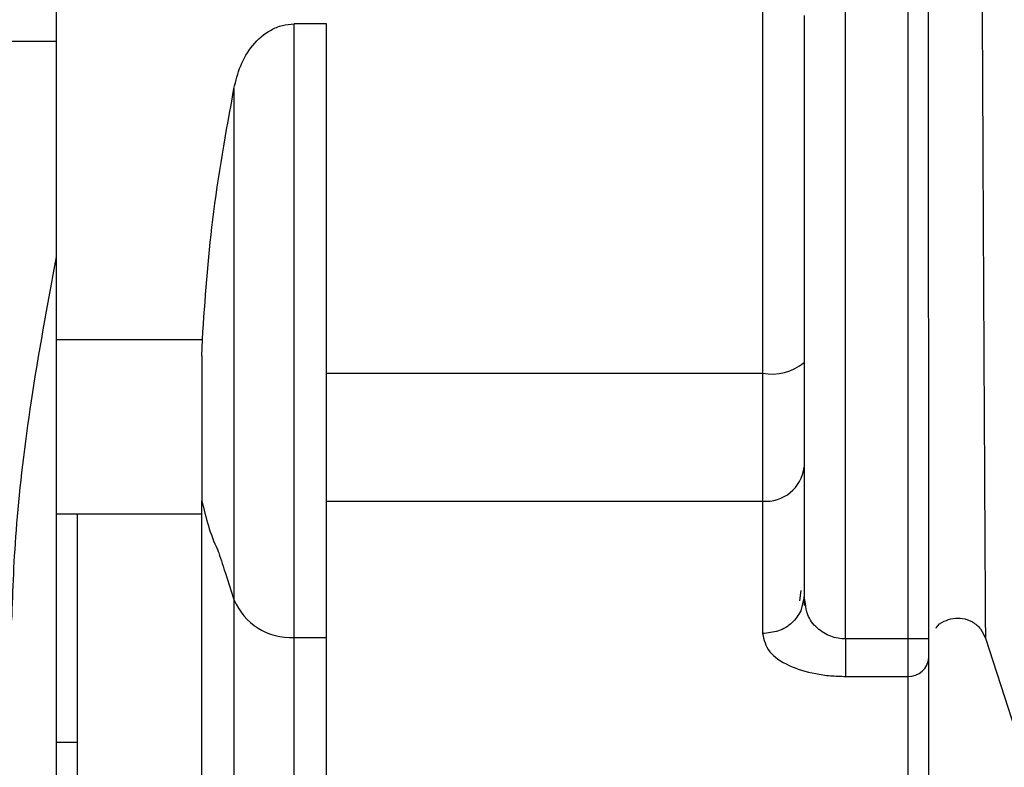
# Model space of a CAD drawing. Header units: inches. Extents: x 218.9 to 312.4, y 214.8 to 247.8.
# Tile 288 of 319: x 275.0673 to 275.1256, y 243.3191 to 243.3634. Entities that reach past the tile are written whole.
import ezdxf

# ---------------------------------------------------------------- set-up
doc = ezdxf.new("R2010")
doc.units = ezdxf.units.IN
doc.header["$LTSCALE"] = 0.25
doc.header["$MEASUREMENT"] = 0
doc.layers.add('ANNOTATIONS', color=1, linetype='Continuous')
doc.layers.add('MOTOR LH', color=7, linetype='Continuous')
doc.styles.add('ARIAL', font='arial.ttf', dxfattribs={"height": 0.09375})
doc.dimstyles.new('STANDARD$0', dxfattribs={"dimtxt": 0.09375, "dimasz": 0.09375, "dimexe": 0.03125, "dimexo": 0.046875, "dimgap": 0.09, "dimtad": 0, "dimtih": 1, "dimtoh": 1, "dimdec": 4, "dimzin": 0, "dimdsep": 46, "dimtxsty": 'ARIAL', "dimcen": 0.09, "dimadec": 0, "dimazin": 0, "dimtfac": 1, "dimtdec": 4, "dimtofl": 0, "dimtmove": 0, "dimatfit": 1, "dimfxl": 1, "dimtolj": 1, "dimtzin": 0, "dimarcsym": 0})

# ---------------------------------------------------------------- blocks, each defined once
blk = doc.blocks.new('*D90')
at = {"layer": 'ANNOTATIONS', "color": 0, "lineweight": -2, "transparency": 16777216}
for p, q in [((274.6393342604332, 245.2463276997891), (274.6393342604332, 245.5328515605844)), ((276.0917321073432, 243.2610440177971), (276.0917321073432, 245.5328515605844)), ((274.7330842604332, 245.5016015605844), (275.1844370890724, 245.5016015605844)), ((275.9979821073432, 245.5016015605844), (275.5466292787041, 245.5016015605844))]:
    blk.add_line(p, q, dxfattribs=at)
at = {"layer": 'ANNOTATIONS', "color": 0, "transparency": 16777216}
for points in [[(274.7330842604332, 245.5172265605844), (274.7330842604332, 245.4859765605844), (274.6393342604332, 245.5016015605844)], [(275.9979821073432, 245.5172265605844), (275.9979821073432, 245.4859765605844), (276.0917321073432, 245.5016015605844)]]:
    blk.add_solid(points, dxfattribs=at)
at = {"layer": 'defpoints', "color": 0, "transparency": 16777216}
for p in [(274.6393342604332, 245.5016015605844), (274.6393342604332, 245.1994526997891), (276.0917321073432, 243.2141690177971)]:
    blk.add_point(p, dxfattribs=at)
at = {"layer": 'ANNOTATIONS', "color": 0, "transparency": 16777216, "insert": (275.3655331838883, 245.5016015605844), "char_height": 0.09375, "attachment_point": 5, "style": 'ARIAL'}
blk.add_mtext('\\A1;25"', dxfattribs=at)
blk = doc.blocks.new('*D92')
at = {"layer": 'ANNOTATIONS', "color": 0, "lineweight": -2, "transparency": 16777216}
for p, q in [((274.7479817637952, 244.5695748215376), (274.7479817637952, 245.2307026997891)), ((276.0917321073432, 243.2610440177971), (276.0917321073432, 245.2307026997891)), ((274.8417317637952, 245.1994526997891), (275.1295350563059, 245.1994526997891)), ((275.9979821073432, 245.1994526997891), (275.7101788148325, 245.1994526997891))]:
    blk.add_line(p, q, dxfattribs=at)
at = {"layer": 'ANNOTATIONS', "color": 0, "transparency": 16777216}
for points in [[(274.8417317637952, 245.2150776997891), (274.8417317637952, 245.1838276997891), (274.7479817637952, 245.1994526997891)], [(275.9979821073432, 245.2150776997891), (275.9979821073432, 245.1838276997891), (276.0917321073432, 245.1994526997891)]]:
    blk.add_solid(points, dxfattribs=at)
at = {"layer": 'defpoints', "color": 0, "transparency": 16777216}
for p in [(274.7479817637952, 245.1994526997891), (274.7479817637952, 244.5226998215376), (276.0917321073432, 243.2141690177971)]:
    blk.add_point(p, dxfattribs=at)
at = {"layer": 'ANNOTATIONS', "color": 0, "transparency": 16777216, "insert": (275.4198569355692, 245.1994526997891), "char_height": 0.09375, "attachment_point": 5, "style": 'ARIAL'}
blk.add_mtext('\\A1;21 1/2"', dxfattribs=at)

msp = doc.modelspace()

# ---------------------------------------------------------------- linework, layer by layer
at = {"layer": 'MOTOR LH'}
for p, q in [((275.1162293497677, 243.3267138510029), (275.1162270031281, 243.4257514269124)), ((275.1113072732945, 243.3831622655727), (275.1113072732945, 243.3270306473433)), ((275.1199194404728, 243.3768662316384), (275.1199194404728, 243.3119769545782)), ((275.121150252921, 243.3267138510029), (275.1211490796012, 243.3768662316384)), ((275.0835582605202, 243.3267959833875), (275.0835582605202, 243.3631454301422)), ((275.08547077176, 243.3631454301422), (275.0835582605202, 243.3631454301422)), ((275.0694760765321, 243.3621011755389), (275.0586498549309, 243.3620988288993)), ((275.0694760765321, 243.3444567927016), (275.0781234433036, 243.3444567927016)), ((275.0780882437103, 243.3434758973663), (275.0781234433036, 243.3444567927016)), ((275.08547077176, 243.3424551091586), (275.1113072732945, 243.3424574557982)), ((275.0799937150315, 243.3391275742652), (275.0799937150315, 243.3048689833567)), ((275.1137677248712, 243.336898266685), (275.1137677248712, 243.3292012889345)), ((275.08547077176, 243.3348778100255), (275.1113072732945, 243.3348778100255)), ((275.0694772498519, 243.3341221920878), (275.0780894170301, 243.3341221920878)), ((275.0707068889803, 243.3341221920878), (275.0707068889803, 243.3107473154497)), ((275.1135788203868, 243.3295744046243), (275.1135060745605, 243.3289666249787)), ((275.1137677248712, 243.3292012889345), (275.1135811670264, 243.328370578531)), ((275.113848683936, 243.3288117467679), (275.1137677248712, 243.3292012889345)), ((275.0835582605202, 243.3267959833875), (275.08547077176, 243.3267959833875)), ((275.1245106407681, 243.3267607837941), (275.1267516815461, 243.3198663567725)), ((275.121150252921, 243.3267138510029), (275.1162293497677, 243.3267138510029)), ((275.1162293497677, 243.324493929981), (275.1199194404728, 243.324493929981)), ((275.0707068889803, 243.320575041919), (275.0694772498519, 243.3205726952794))]:
    msp.add_line(p, q, dxfattribs=at)
at = {"layer": 'MOTOR LH', "flags": 128}
for points in [[(275.0694772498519, 243.3119769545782), (275.0694772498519, 243.3357319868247), (275.0694760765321, 243.3422110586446), (275.0694760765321, 243.4129997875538)], [(275.0799925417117, 243.3593133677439), (275.0799925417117, 243.3432975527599), (275.0799937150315, 243.3391275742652)]]:
    msp.add_lwpolyline(points, dxfattribs=at)
at = {"layer": 'MOTOR LH'}
for centre, radius, start, end in [((275.111885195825, 243.345283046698), 0.002884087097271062, 258.4406330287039, 310.7477203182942), ((275.1115105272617, 243.3371386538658), 0.002269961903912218, 264.8628158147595, 353.9210234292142), ((275.0833612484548, 243.3304350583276), 0.003644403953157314, 202.4776733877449, 273.0988510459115), ((275.1199765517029, 243.3256679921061), 0.001175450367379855, 267.2150918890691, 356.8739005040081)]:
    msp.add_arc(centre, radius, start, end, dxfattribs=at)
for points, knots in [([(275.1243029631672, 243.3675571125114), (275.1243224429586, 243.3633156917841), (275.1243590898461, 243.3553364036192), (275.1244118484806, 243.3448828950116), (275.1244479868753, 243.3377939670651), (275.1244731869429, 243.3334221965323), (275.1244874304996, 243.3308677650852), (275.1244990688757, 243.3287127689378), (275.1245083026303, 243.3270940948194), (275.1245098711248, 243.3268704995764), (275.1245106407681, 243.3267607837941)], [0, 0, 0, 0, 0.2293797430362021, 0.4315268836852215, 0.6079418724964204, 0.6860936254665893, 0.7590570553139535, 0.8278287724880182, 0.9155174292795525, 1, 1, 1, 1]), ([(275.1137677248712, 243.3636499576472), (275.1137677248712, 243.3601798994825), (275.1137677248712, 243.3532391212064), (275.1137677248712, 243.3464786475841), (275.1137677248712, 243.3430980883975)], [0, 0, 0, 0, 0.4999523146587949, 1, 1, 1, 1]), ([(275.0799925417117, 243.3593133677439), (275.0801036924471, 243.3597715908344), (275.0803253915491, 243.3606855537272), (275.0810502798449, 243.3619219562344), (275.0819576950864, 243.362719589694), (275.0828460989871, 243.3630894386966), (275.0833230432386, 243.3631269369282), (275.0835582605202, 243.3631454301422)], [0, 0, 0, 0, 0.2493386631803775, 0.4973260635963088, 0.7476462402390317, 0.8755452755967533, 1, 1, 1, 1]), ([(275.08547077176, 243.3267959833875), (275.08547077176, 243.3278821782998), (275.08547077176, 243.3300547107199), (275.08547077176, 243.3343613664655), (275.08547077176, 243.339177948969), (275.08547077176, 243.3443498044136), (275.08547077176, 243.3496026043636), (275.08547077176, 243.3546606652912), (275.08547077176, 243.3593497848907), (275.08547077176, 243.3618801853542), (275.08547077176, 243.3631454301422)], [0, 0, 0, 0, 0.1249795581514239, 0.249975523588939, 0.3750003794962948, 0.499971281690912, 0.6249731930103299, 0.7499704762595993, 0.8749808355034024, 1, 1, 1, 1]), ([(275.0781234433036, 243.3444567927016), (275.0782873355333, 243.3468179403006), (275.0786298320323, 243.3517521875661), (275.079525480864, 243.3567218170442), (275.0799925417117, 243.3593133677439)], [0, 0, 0, 0, 0.4785223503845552, 0.9999999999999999, 0.9999999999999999, 0.9999999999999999, 0.9999999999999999]), ([(275.0668396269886, 243.327828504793), (275.0668985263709, 243.3296210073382), (275.0670163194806, 243.3332058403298), (275.067922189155, 243.3409198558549), (275.0689455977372, 243.3464763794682), (275.0694760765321, 243.3493565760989)], [0, 0, 0, 0, 0.3251000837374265, 0.6501689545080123, 1, 1, 1, 1]), ([(275.1137677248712, 243.3476552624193), (275.1137677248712, 243.3469101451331), (275.1137677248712, 243.3454203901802), (275.1137677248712, 243.3426729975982), (275.1137677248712, 243.3396852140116), (275.1137677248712, 243.3375753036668), (275.1137677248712, 243.3365204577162)], [0, 0, 0, 0, 0.2500603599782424, 0.4999597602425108, 0.7500057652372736, 1, 1, 1, 1]), ([(275.0780882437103, 243.3434758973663), (275.0780887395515, 243.3426282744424), (275.0780897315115, 243.3409325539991), (275.0780893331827, 243.338609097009), (275.0780894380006, 243.3365252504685), (275.0780894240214, 243.3354442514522), (275.0780894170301, 243.3349036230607)], [0, 0, 0, 0, 0.2499089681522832, 0.4999578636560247, 0.7499193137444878, 1, 1, 1, 1]), ([(275.1137677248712, 243.3430980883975), (275.1137677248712, 243.3418722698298), (275.1137677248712, 243.339420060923), (275.1137677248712, 243.3377389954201), (275.1137677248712, 243.336898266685)], [0, 0, 0, 0, 0.4998834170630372, 1, 1, 1, 1]), ([(275.1137677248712, 243.3359126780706), (275.1137677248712, 243.3345553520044), (275.1137677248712, 243.3318407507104), (275.1137677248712, 243.3297384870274), (275.1137677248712, 243.3286873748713)], [0, 0, 0, 0, 0.5000093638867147, 0.9999999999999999, 0.9999999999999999, 0.9999999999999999, 0.9999999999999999]), ([(275.0780894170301, 243.3349036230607), (275.07832923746, 243.3339033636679), (275.0785694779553, 243.3329013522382), (275.0790319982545, 243.3319933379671), (275.0790473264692, 243.3319253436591), (275.0792216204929, 243.3314423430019), (275.0795224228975, 243.3304676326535), (275.0798283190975, 243.3295421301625), (275.0799937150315, 243.3290417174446)], [0, 0, 0, 0, 0.4902495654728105, 0.4911082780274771, 0.4999765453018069, 0.524147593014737, 0.742709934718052, 1, 1, 1, 1]), ([(275.0780894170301, 243.3119793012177), (275.0780894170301, 243.3119785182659), (275.0780894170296, 243.3112993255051), (275.0780894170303, 243.313274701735), (275.07808941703, 243.3173197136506), (275.0780894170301, 243.3245224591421), (275.0780894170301, 243.3314433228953), (275.0780894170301, 243.3349036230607)], [0, 0, 0, 0, 0.0002884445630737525, 0.2502190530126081, 0.5001417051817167, 0.7500803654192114, 1, 1, 1, 1]), ([(275.1162293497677, 243.3267138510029), (275.116079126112, 243.3267217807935), (275.1157717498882, 243.326738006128), (275.1153273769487, 243.3268674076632), (275.1149072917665, 243.327065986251), (275.1143839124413, 243.3274680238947), (275.113942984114, 243.3280561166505), (275.1138766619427, 243.3285875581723), (275.113848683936, 243.3288117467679)], [0, 0, 0, 0, 0.1079538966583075, 0.2208870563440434, 0.3417209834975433, 0.4731493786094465, 0.777748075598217, 1, 1, 1, 1]), ([(275.1135811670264, 243.328370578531), (275.1134234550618, 243.3281220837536), (275.113107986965, 243.3276250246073), (275.1122702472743, 243.3271284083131), (275.1116282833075, 243.3270632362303), (275.1113072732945, 243.3270306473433)], [0, 0, 0, 0, 0.333251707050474, 0.6665967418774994, 1, 1, 1, 1]), ([(275.1215820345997, 243.3273662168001), (275.1215843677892, 243.3273701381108), (275.1216914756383, 243.3275501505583), (275.122054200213, 243.3277677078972), (275.1225947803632, 243.3279650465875), (275.1231863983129, 243.3279562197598), (275.1237605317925, 243.327747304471), (275.124254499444, 243.3273351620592), (275.1244261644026, 243.3269502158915), (275.1245106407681, 243.3267607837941)], [0, 0, 0, 0, 0.003791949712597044, 0.1740739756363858, 0.3286179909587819, 0.4833981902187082, 0.6532176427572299, 0.8293483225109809, 1, 1, 1, 1]), ([(275.08355943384, 243.3021351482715), (275.0835595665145, 243.3024392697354), (275.0835598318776, 243.3030475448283), (275.0835578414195, 243.3080044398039), (275.083558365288, 243.315593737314), (275.0835582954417, 243.3230620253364), (275.0835582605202, 243.3267959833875)], [0, 0, 0, 0, 0.2499725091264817, 0.4999714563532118, 0.7499981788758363, 1, 1, 1, 1]), ([(275.0854719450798, 243.3021351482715), (275.0854714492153, 243.3024392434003), (275.0854704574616, 243.303047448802), (275.0854708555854, 243.3080044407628), (275.0854707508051, 243.3155937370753), (275.0854707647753, 243.3230620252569), (275.08547077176, 243.3267959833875)], [0, 0, 0, 0, 0.2499830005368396, 0.4999784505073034, 0.750001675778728, 1, 1, 1, 1]), ([(275.1113072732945, 243.3270306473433), (275.1113895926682, 243.3266620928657), (275.1115470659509, 243.3259570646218), (275.1127380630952, 243.3251238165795), (275.1141214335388, 243.3246916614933), (275.1153193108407, 243.3245165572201), (275.1159268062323, 243.3245014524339), (275.1162293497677, 243.324493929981)], [0, 0, 0, 0, 0.2853293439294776, 0.5458222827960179, 0.7796355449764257, 0.8902545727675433, 0.9999999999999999, 0.9999999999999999, 0.9999999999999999, 0.9999999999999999]), ([(275.1162293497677, 243.3267138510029), (275.1162293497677, 243.3264830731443), (275.1162293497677, 243.3260217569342), (275.1162293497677, 243.3253865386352), (275.1162293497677, 243.3248440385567), (275.1162293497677, 243.3246107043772), (275.1162293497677, 243.324493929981)], [0, 0, 0, 0, 0.2500419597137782, 0.4998244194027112, 0.7496821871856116, 1, 1, 1, 1]), ([(275.121150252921, 243.325603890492), (275.121150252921, 243.3256619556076), (275.121150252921, 243.325778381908), (275.121150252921, 243.3260489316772), (275.121150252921, 243.3263665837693), (275.121150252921, 243.3265980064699), (275.121150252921, 243.3267138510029)], [0, 0, 0, 0, 0.249042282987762, 0.4993544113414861, 0.7493890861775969, 1, 1, 1, 1]), ([(275.121150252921, 243.3132089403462), (275.121150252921, 243.3133642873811), (275.121150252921, 243.3136739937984), (275.121150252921, 243.3161875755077), (275.121150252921, 243.3199965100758), (275.121150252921, 243.3237465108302), (275.121150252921, 243.325603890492)], [0, 0, 0, 0, 0.2539480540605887, 0.5062815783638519, 0.7554607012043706, 1, 1, 1, 1])]:
    msp.add_open_spline(points, degree=3, knots=knots, dxfattribs=at)

# ---------------------------------------------------------------- dimensions: what is measured, and where the dimension line sits
at = {"layer": 'ANNOTATIONS'}
dim = msp.add_linear_dim(base=(274.6393342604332, 245.5016015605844), p1=(276.0917321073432, 243.2141690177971), p2=(274.6393342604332, 245.1994526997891), text='25"', dimstyle='STANDARD$0', dxfattribs=at)
dim.commit()
dim.dimension.update_dxf_attribs({"geometry": '*D90', "text_midpoint": (275.3655331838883, 245.5016015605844), "dimtype": 160})
dim = msp.add_linear_dim(base=(274.7479817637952, 245.1994526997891), p1=(276.0917321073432, 243.2141690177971), p2=(274.7479817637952, 244.5226998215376), text='21 1/2"', dimstyle='STANDARD$0', dxfattribs=at)
dim.commit()
dim.dimension.update_dxf_attribs({"geometry": '*D92', "text_midpoint": (275.4198569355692, 245.1994526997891)})

doc.saveas('drawing.dxf')
